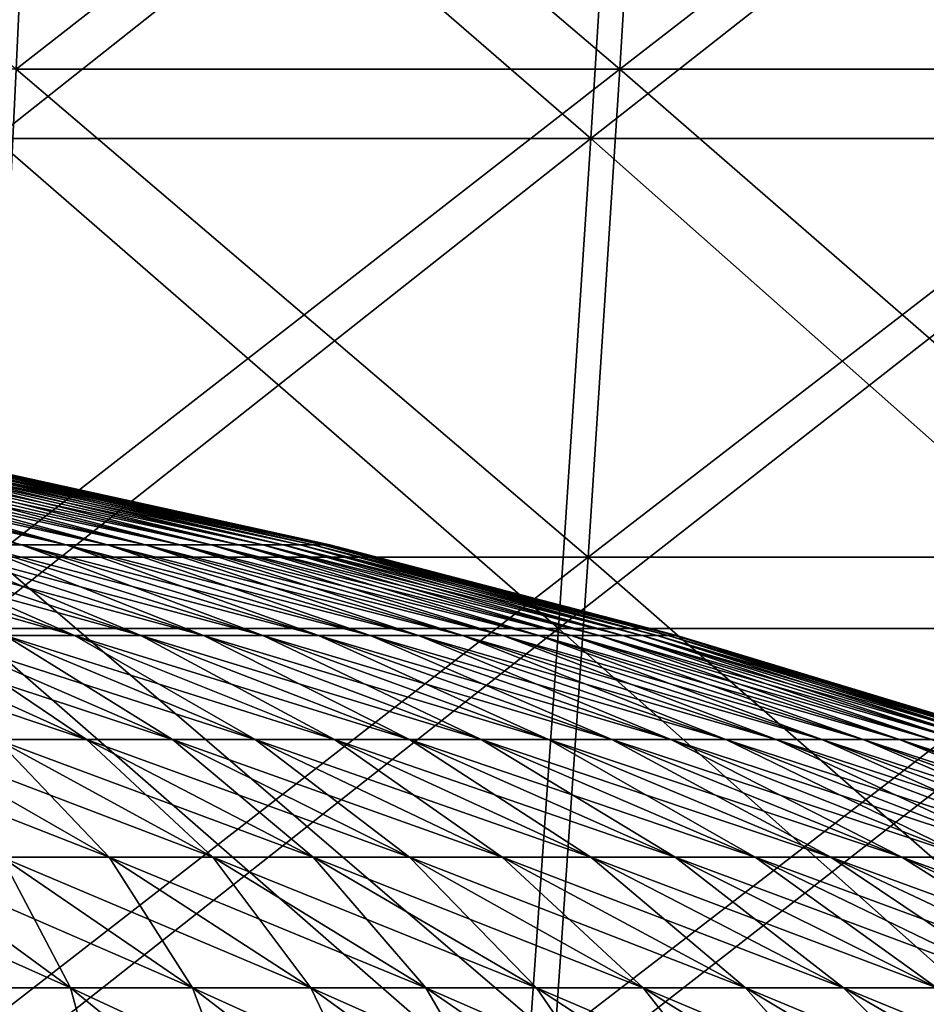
# Model space of a CAD drawing. Header units: millimetres. Extents: x -250 to 250, y 3898 to 4150.
# Tile 480 of 558: x 21 to 31, y 4025 to 4036. Entities that reach past the tile are written whole.
import ezdxf

# ---------------------------------------------------------------- set-up
doc = ezdxf.new("R2010")
doc.units = ezdxf.units.MM
doc.header["$LTSCALE"] = 5.599365
for name, color, linetype in [('10', 7, 'CONTINUOUS'), ('12', 7, 'CONTINUOUS'), ('2', 7, 'CONTINUOUS'), ('3', 7, 'CONTINUOUS'), ('4', 7, 'CONTINUOUS'), ('5', 7, 'CONTINUOUS')]:
    doc.layers.add(name, color=color, linetype=linetype)

msp = doc.modelspace()

# ---------------------------------------------------------------- linework, layer by layer
at = {"layer": '10', "color": 7, "linetype": 'Continuous', "true_color": 0xe0f2ff}
for points in [[(20.044, 4030.549, 13.317), (20.584, 4030.549, 12.466), (16.75, 4031.418, 11.129), (20.044, 4030.549, 13.317)], [(16.75, 4031.418, 11.129), (20.584, 4030.549, 12.466), (17.202, 4031.418, 10.418), (16.75, 4031.418, 11.129)], [(20.584, 4030.549, 12.466), (21.088, 4030.549, 11.593), (17.202, 4031.418, 10.418), (20.584, 4030.549, 12.466)], [(17.202, 4031.418, 10.418), (21.088, 4030.549, 11.593), (17.623, 4031.418, 9.688), (17.202, 4031.418, 10.418)], [(21.088, 4030.549, 11.593), (21.555, 4030.549, 10.7), (17.623, 4031.418, 9.688), (21.088, 4030.549, 11.593)], [(17.623, 4031.418, 9.688), (21.555, 4030.549, 10.7), (18.013, 4031.418, 8.942), (17.623, 4031.418, 9.688)], [(21.555, 4030.549, 10.7), (21.984, 4030.549, 9.788), (18.013, 4031.418, 8.942), (21.555, 4030.549, 10.7)], [(18.013, 4031.418, 8.942), (21.984, 4030.549, 9.788), (18.372, 4031.418, 8.18), (18.013, 4031.418, 8.942)], [(21.984, 4030.549, 9.788), (22.375, 4030.549, 8.859), (18.372, 4031.418, 8.18), (21.984, 4030.549, 9.788)], [(18.372, 4031.418, 8.18), (22.375, 4030.549, 8.859), (18.698, 4031.418, 7.403), (18.372, 4031.418, 8.18)], [(22.375, 4030.549, 8.859), (22.726, 4030.549, 7.914), (18.698, 4031.418, 7.403), (22.375, 4030.549, 8.859)], [(18.698, 4031.418, 7.403), (22.726, 4030.549, 7.914), (18.992, 4031.418, 6.614), (18.698, 4031.418, 7.403)], [(22.726, 4030.549, 7.914), (23.037, 4030.549, 6.955), (18.992, 4031.418, 6.614), (22.726, 4030.549, 7.914)], [(18.992, 4031.418, 6.614), (23.037, 4030.549, 6.955), (19.252, 4031.418, 5.812), (18.992, 4031.418, 6.614)], [(23.037, 4030.549, 6.955), (23.309, 4030.549, 5.985), (19.252, 4031.418, 5.812), (23.037, 4030.549, 6.955)], [(19.252, 4031.418, 5.812), (23.309, 4030.549, 5.985), (19.478, 4031.418, 5.001), (19.252, 4031.418, 5.812)], [(23.309, 4030.549, 5.985), (23.539, 4030.549, 5.003), (19.478, 4031.418, 5.001), (23.309, 4030.549, 5.985)], [(19.478, 4031.418, 5.001), (23.539, 4030.549, 5.003), (19.671, 4031.418, 4.181), (19.478, 4031.418, 5.001)], [(23.539, 4030.549, 5.003), (23.728, 4030.549, 4.013), (19.671, 4031.418, 4.181), (23.539, 4030.549, 5.003)], [(19.671, 4031.418, 4.181), (23.728, 4030.549, 4.013), (19.829, 4031.418, 3.354), (19.671, 4031.418, 4.181)], [(23.728, 4030.549, 4.013), (23.875, 4030.549, 3.016), (19.829, 4031.418, 3.354), (23.728, 4030.549, 4.013)], [(19.829, 4031.418, 3.354), (23.875, 4030.549, 3.016), (19.952, 4031.418, 2.52), (19.829, 4031.418, 3.354)], [(23.875, 4030.549, 3.016), (23.98, 4030.549, 2.014), (19.952, 4031.418, 2.52), (23.875, 4030.549, 3.016)], [(19.952, 4031.418, 2.52), (23.98, 4030.549, 2.014), (20.04, 4031.418, 1.683), (19.952, 4031.418, 2.52)], [(23.98, 4030.549, 2.014), (24.043, 4030.549, 1.008), (20.04, 4031.418, 1.683), (23.98, 4030.549, 2.014)], [(20.04, 4031.418, 1.683), (24.043, 4030.549, 1.008), (20.093, 4031.418, 0.842), (20.04, 4031.418, 1.683)], [(24.043, 4030.549, 1.008), (24.065, 4030.549), (20.093, 4031.418, 0.842), (24.043, 4030.549, 1.008)], [(24.065, 4030.549), (20.11, 4031.418), (20.093, 4031.418, 0.842), (24.065, 4030.549)], [(20.398, 4029.526, 19.155), (21.182, 4029.526, 18.284), (17.542, 4030.549, 16.473), (20.398, 4029.526, 19.155)], [(17.542, 4030.549, 16.473), (21.182, 4029.526, 18.284), (18.217, 4030.549, 15.724), (17.542, 4030.549, 16.473)], [(21.182, 4029.526, 18.284), (21.929, 4029.526, 17.381), (18.217, 4030.549, 15.724), (21.182, 4029.526, 18.284)], [(18.217, 4030.549, 15.724), (21.929, 4029.526, 17.381), (18.859, 4030.549, 14.948), (18.217, 4030.549, 15.724)], [(21.929, 4029.526, 17.381), (22.638, 4029.526, 16.447), (18.859, 4030.549, 14.948), (21.929, 4029.526, 17.381)], [(18.859, 4030.549, 14.948), (22.638, 4029.526, 16.447), (19.469, 4030.549, 14.145), (18.859, 4030.549, 14.948)], [(22.638, 4029.526, 16.447), (23.307, 4029.526, 15.485), (19.469, 4030.549, 14.145), (22.638, 4029.526, 16.447)], [(19.469, 4030.549, 14.145), (23.307, 4029.526, 15.485), (20.044, 4030.549, 13.317), (19.469, 4030.549, 14.145)], [(23.307, 4029.526, 15.485), (23.935, 4029.526, 14.495), (20.044, 4030.549, 13.317), (23.307, 4029.526, 15.485)], [(20.044, 4030.549, 13.317), (23.935, 4029.526, 14.495), (20.584, 4030.549, 12.466), (20.044, 4030.549, 13.317)], [(23.935, 4029.526, 14.495), (24.521, 4029.526, 13.48), (20.584, 4030.549, 12.466), (23.935, 4029.526, 14.495)], [(20.584, 4030.549, 12.466), (24.521, 4029.526, 13.48), (21.088, 4030.549, 11.593), (20.584, 4030.549, 12.466)], [(24.521, 4029.526, 13.48), (25.064, 4029.526, 12.442), (21.088, 4030.549, 11.593), (24.521, 4029.526, 13.48)], [(21.088, 4030.549, 11.593), (25.064, 4029.526, 12.442), (21.555, 4030.549, 10.7), (21.088, 4030.549, 11.593)], [(25.064, 4029.526, 12.442), (25.563, 4029.526, 11.381), (21.555, 4030.549, 10.7), (25.064, 4029.526, 12.442)], [(21.555, 4030.549, 10.7), (25.563, 4029.526, 11.381), (21.984, 4030.549, 9.788), (21.555, 4030.549, 10.7)], [(25.563, 4029.526, 11.381), (26.017, 4029.526, 10.301), (21.984, 4030.549, 9.788), (25.563, 4029.526, 11.381)], [(21.984, 4030.549, 9.788), (26.017, 4029.526, 10.301), (22.375, 4030.549, 8.859), (21.984, 4030.549, 9.788)], [(26.017, 4029.526, 10.301), (26.425, 4029.526, 9.202), (22.375, 4030.549, 8.859), (26.017, 4029.526, 10.301)], [(22.375, 4030.549, 8.859), (26.425, 4029.526, 9.202), (22.726, 4030.549, 7.914), (22.375, 4030.549, 8.859)], [(26.425, 4029.526, 9.202), (26.787, 4029.526, 8.088), (22.726, 4030.549, 7.914), (26.425, 4029.526, 9.202)], [(22.726, 4030.549, 7.914), (26.787, 4029.526, 8.088), (23.037, 4030.549, 6.955), (22.726, 4030.549, 7.914)], [(26.787, 4029.526, 8.088), (27.103, 4029.526, 6.959), (23.037, 4030.549, 6.955), (26.787, 4029.526, 8.088)], [(23.037, 4030.549, 6.955), (27.103, 4029.526, 6.959), (23.309, 4030.549, 5.985), (23.037, 4030.549, 6.955)], [(27.103, 4029.526, 6.959), (27.37, 4029.526, 5.818), (23.309, 4030.549, 5.985), (27.103, 4029.526, 6.959)], [(23.309, 4030.549, 5.985), (27.37, 4029.526, 5.818), (23.539, 4030.549, 5.003), (23.309, 4030.549, 5.985)], [(27.37, 4029.526, 5.818), (27.59, 4029.526, 4.666), (23.539, 4030.549, 5.003), (27.37, 4029.526, 5.818)], [(23.539, 4030.549, 5.003), (27.59, 4029.526, 4.666), (23.728, 4030.549, 4.013), (23.539, 4030.549, 5.003)], [(27.59, 4029.526, 4.666), (27.761, 4029.526, 3.507), (23.728, 4030.549, 4.013), (27.59, 4029.526, 4.666)], [(23.728, 4030.549, 4.013), (27.761, 4029.526, 3.507), (23.875, 4030.549, 3.016), (23.728, 4030.549, 4.013)], [(27.761, 4029.526, 3.507), (27.884, 4029.526, 2.341), (23.875, 4030.549, 3.016), (27.761, 4029.526, 3.507)], [(23.875, 4030.549, 3.016), (27.884, 4029.526, 2.341), (23.98, 4030.549, 2.014), (23.875, 4030.549, 3.016)], [(27.884, 4029.526, 2.341), (27.957, 4029.526, 1.172), (23.98, 4030.549, 2.014), (27.884, 4029.526, 2.341)], [(23.98, 4030.549, 2.014), (27.957, 4029.526, 1.172), (24.043, 4030.549, 1.008), (23.98, 4030.549, 2.014)], [(27.957, 4029.526, 1.172), (27.982, 4029.526), (24.043, 4030.549, 1.008), (27.957, 4029.526, 1.172)], [(27.982, 4029.526), (24.065, 4030.549), (24.043, 4030.549, 1.008), (27.982, 4029.526)], [(20.306, 4028.35, 24.545), (21.316, 4028.35, 23.673), (17.836, 4029.526, 21.56), (20.306, 4028.35, 24.545)], [(17.836, 4029.526, 21.56), (21.316, 4028.35, 23.673), (18.723, 4029.526, 20.794), (17.836, 4029.526, 21.56)], [(21.316, 4028.35, 23.673), (22.288, 4028.35, 22.76), (18.723, 4029.526, 20.794), (21.316, 4028.35, 23.673)], [(18.723, 4029.526, 20.794), (22.288, 4028.35, 22.76), (19.578, 4029.526, 19.992), (18.723, 4029.526, 20.794)], [(22.288, 4028.35, 22.76), (23.222, 4028.35, 21.807), (19.578, 4029.526, 19.992), (22.288, 4028.35, 22.76)], [(19.578, 4029.526, 19.992), (23.222, 4028.35, 21.807), (20.398, 4029.526, 19.155), (19.578, 4029.526, 19.992)], [(23.222, 4028.35, 21.807), (24.115, 4028.35, 20.815), (20.398, 4029.526, 19.155), (23.222, 4028.35, 21.807)], [(20.398, 4029.526, 19.155), (24.115, 4028.35, 20.815), (21.182, 4029.526, 18.284), (20.398, 4029.526, 19.155)], [(24.115, 4028.35, 20.815), (24.965, 4028.35, 19.787), (21.182, 4029.526, 18.284), (24.115, 4028.35, 20.815)], [(21.182, 4029.526, 18.284), (24.965, 4028.35, 19.787), (21.929, 4029.526, 17.381), (21.182, 4029.526, 18.284)], [(24.965, 4028.35, 19.787), (25.772, 4028.35, 18.724), (21.929, 4029.526, 17.381), (24.965, 4028.35, 19.787)], [(21.929, 4029.526, 17.381), (25.772, 4028.35, 18.724), (22.638, 4029.526, 16.447), (21.929, 4029.526, 17.381)], [(25.772, 4028.35, 18.724), (26.533, 4028.35, 17.629), (22.638, 4029.526, 16.447), (25.772, 4028.35, 18.724)], [(22.638, 4029.526, 16.447), (26.533, 4028.35, 17.629), (23.307, 4029.526, 15.485), (22.638, 4029.526, 16.447)], [(26.533, 4028.35, 17.629), (27.248, 4028.35, 16.502), (23.307, 4029.526, 15.485), (26.533, 4028.35, 17.629)], [(23.307, 4029.526, 15.485), (27.248, 4028.35, 16.502), (23.935, 4029.526, 14.495), (23.307, 4029.526, 15.485)], [(27.248, 4028.35, 16.502), (27.915, 4028.35, 15.347), (23.935, 4029.526, 14.495), (27.248, 4028.35, 16.502)], [(23.935, 4029.526, 14.495), (27.915, 4028.35, 15.347), (24.521, 4029.526, 13.48), (23.935, 4029.526, 14.495)], [(27.915, 4028.35, 15.347), (28.534, 4028.35, 14.164), (24.521, 4029.526, 13.48), (27.915, 4028.35, 15.347)], [(24.521, 4029.526, 13.48), (28.534, 4028.35, 14.164), (25.064, 4029.526, 12.442), (24.521, 4029.526, 13.48)], [(28.534, 4028.35, 14.164), (29.102, 4028.35, 12.957), (25.064, 4029.526, 12.442), (28.534, 4028.35, 14.164)], [(25.064, 4029.526, 12.442), (29.102, 4028.35, 12.957), (25.563, 4029.526, 11.381), (25.064, 4029.526, 12.442)], [(29.102, 4028.35, 12.957), (29.619, 4028.35, 11.727), (25.563, 4029.526, 11.381), (29.102, 4028.35, 12.957)], [(25.563, 4029.526, 11.381), (29.619, 4028.35, 11.727), (26.017, 4029.526, 10.301), (25.563, 4029.526, 11.381)], [(29.619, 4028.35, 11.727), (30.084, 4028.35, 10.476), (26.017, 4029.526, 10.301), (29.619, 4028.35, 11.727)], [(26.017, 4029.526, 10.301), (30.084, 4028.35, 10.476), (26.425, 4029.526, 9.202), (26.017, 4029.526, 10.301)], [(30.084, 4028.35, 10.476), (30.496, 4028.35, 9.207), (26.425, 4029.526, 9.202), (30.084, 4028.35, 10.476)], [(26.425, 4029.526, 9.202), (30.496, 4028.35, 9.207), (26.787, 4029.526, 8.088), (26.425, 4029.526, 9.202)], [(30.496, 4028.35, 9.207), (30.855, 4028.35, 7.922), (26.787, 4029.526, 8.088), (30.496, 4028.35, 9.207)], [(26.787, 4029.526, 8.088), (30.855, 4028.35, 7.922), (27.103, 4029.526, 6.959), (26.787, 4029.526, 8.088)], [(30.855, 4028.35, 7.922), (31.16, 4028.35, 6.623), (27.103, 4029.526, 6.959), (30.855, 4028.35, 7.922)], [(27.103, 4029.526, 6.959), (31.16, 4028.35, 6.623), (27.37, 4029.526, 5.818), (27.103, 4029.526, 6.959)], [(31.16, 4028.35, 6.623), (31.41, 4028.35, 5.313), (27.37, 4029.526, 5.818), (31.16, 4028.35, 6.623)], [(27.37, 4029.526, 5.818), (31.41, 4028.35, 5.313), (27.59, 4029.526, 4.666), (27.37, 4029.526, 5.818)], [(31.41, 4028.35, 5.313), (31.604, 4028.35, 3.993), (27.59, 4029.526, 4.666), (31.41, 4028.35, 5.313)], [(27.59, 4029.526, 4.666), (31.604, 4028.35, 3.993), (27.761, 4029.526, 3.507), (27.59, 4029.526, 4.666)], [(31.604, 4028.35, 3.993), (31.744, 4028.35, 2.666), (27.761, 4029.526, 3.507), (31.604, 4028.35, 3.993)], [(27.761, 4029.526, 3.507), (31.744, 4028.35, 2.666), (27.884, 4029.526, 2.341), (27.761, 4029.526, 3.507)], [(31.744, 4028.35, 2.666), (31.828, 4028.35, 1.334), (27.884, 4029.526, 2.341), (31.744, 4028.35, 2.666)], [(27.884, 4029.526, 2.341), (31.828, 4028.35, 1.334), (27.957, 4029.526, 1.172), (27.884, 4029.526, 2.341)], [(31.828, 4028.35, 1.334), (31.856, 4028.35), (27.957, 4029.526, 1.172), (31.828, 4028.35, 1.334)], [(31.856, 4028.35), (27.982, 4029.526), (27.957, 4029.526, 1.172), (31.856, 4028.35)], [(20.363, 4027.023, 29.299), (21.572, 4027.023, 28.421), (18.18, 4028.35, 26.158), (20.363, 4027.023, 29.299)], [(18.18, 4028.35, 26.158), (21.572, 4027.023, 28.421), (19.26, 4028.35, 25.374), (18.18, 4028.35, 26.158)], [(21.572, 4027.023, 28.421), (22.744, 4027.023, 27.492), (19.26, 4028.35, 25.374), (21.572, 4027.023, 28.421)], [(19.26, 4028.35, 25.374), (22.744, 4027.023, 27.492), (20.306, 4028.35, 24.545), (19.26, 4028.35, 25.374)], [(22.744, 4027.023, 27.492), (23.875, 4027.023, 26.516), (20.306, 4028.35, 24.545), (22.744, 4027.023, 27.492)], [(20.306, 4028.35, 24.545), (23.875, 4027.023, 26.516), (21.316, 4028.35, 23.673), (20.306, 4028.35, 24.545)], [(23.875, 4027.023, 26.516), (24.964, 4027.023, 25.493), (21.316, 4028.35, 23.673), (23.875, 4027.023, 26.516)], [(21.316, 4028.35, 23.673), (24.964, 4027.023, 25.493), (22.288, 4028.35, 22.76), (21.316, 4028.35, 23.673)], [(24.964, 4027.023, 25.493), (26.01, 4027.023, 24.425), (22.288, 4028.35, 22.76), (24.964, 4027.023, 25.493)], [(22.288, 4028.35, 22.76), (26.01, 4027.023, 24.425), (23.222, 4028.35, 21.807), (22.288, 4028.35, 22.76)], [(26.01, 4027.023, 24.425), (27.01, 4027.023, 23.314), (23.222, 4028.35, 21.807), (26.01, 4027.023, 24.425)], [(23.222, 4028.35, 21.807), (27.01, 4027.023, 23.314), (24.115, 4028.35, 20.815), (23.222, 4028.35, 21.807)], [(27.01, 4027.023, 23.314), (27.963, 4027.023, 22.163), (24.115, 4028.35, 20.815), (27.01, 4027.023, 23.314)], [(24.115, 4028.35, 20.815), (27.963, 4027.023, 22.163), (24.965, 4028.35, 19.787), (24.115, 4028.35, 20.815)], [(27.963, 4027.023, 22.163), (28.866, 4027.023, 20.972), (24.965, 4028.35, 19.787), (27.963, 4027.023, 22.163)], [(24.965, 4028.35, 19.787), (28.866, 4027.023, 20.972), (25.772, 4028.35, 18.724), (24.965, 4028.35, 19.787)], [(28.866, 4027.023, 20.972), (29.719, 4027.023, 19.745), (25.772, 4028.35, 18.724), (28.866, 4027.023, 20.972)], [(25.772, 4028.35, 18.724), (29.719, 4027.023, 19.745), (26.533, 4028.35, 17.629), (25.772, 4028.35, 18.724)], [(29.719, 4027.023, 19.745), (30.52, 4027.023, 18.483), (26.533, 4028.35, 17.629), (29.719, 4027.023, 19.745)], [(26.533, 4028.35, 17.629), (30.52, 4027.023, 18.483), (27.248, 4028.35, 16.502), (26.533, 4028.35, 17.629)], [(30.52, 4027.023, 18.483), (31.267, 4027.023, 17.189), (27.248, 4028.35, 16.502), (30.52, 4027.023, 18.483)], [(27.248, 4028.35, 16.502), (31.267, 4027.023, 17.189), (27.915, 4028.35, 15.347), (27.248, 4028.35, 16.502)], [(31.267, 4027.023, 17.189), (31.959, 4027.023, 15.865), (27.915, 4028.35, 15.347), (31.267, 4027.023, 17.189)], [(27.915, 4028.35, 15.347), (31.959, 4027.023, 15.865), (28.534, 4028.35, 14.164), (27.915, 4028.35, 15.347)], [(31.959, 4027.023, 15.865), (32.596, 4027.023, 14.513), (28.534, 4028.35, 14.164), (31.959, 4027.023, 15.865)], [(28.534, 4028.35, 14.164), (32.596, 4027.023, 14.513), (29.102, 4028.35, 12.957), (28.534, 4028.35, 14.164)], [(32.596, 4027.023, 14.513), (33.175, 4027.023, 13.135), (29.102, 4028.35, 12.957), (32.596, 4027.023, 14.513)], [(29.102, 4028.35, 12.957), (33.175, 4027.023, 13.135), (29.619, 4028.35, 11.727), (29.102, 4028.35, 12.957)], [(33.175, 4027.023, 13.135), (33.696, 4027.023, 11.734), (29.619, 4028.35, 11.727), (33.175, 4027.023, 13.135)], [(29.619, 4028.35, 11.727), (33.696, 4027.023, 11.734), (30.084, 4028.35, 10.476), (29.619, 4028.35, 11.727)], [(33.696, 4027.023, 11.734), (34.158, 4027.023, 10.313), (30.084, 4028.35, 10.476), (33.696, 4027.023, 11.734)], [(30.084, 4028.35, 10.476), (34.158, 4027.023, 10.313), (30.496, 4028.35, 9.207), (30.084, 4028.35, 10.476)], [(34.158, 4027.023, 10.313), (34.559, 4027.023, 8.873), (30.496, 4028.35, 9.207), (34.158, 4027.023, 10.313)], [(30.496, 4028.35, 9.207), (34.559, 4027.023, 8.873), (30.855, 4028.35, 7.922), (30.496, 4028.35, 9.207)], [(19.725, 4025.546, 34.165), (21.138, 4025.546, 33.309), (17.84, 4027.023, 30.9), (19.725, 4025.546, 34.165)], [(17.84, 4027.023, 30.9), (21.138, 4025.546, 33.309), (19.119, 4027.023, 30.126), (17.84, 4027.023, 30.9)], [(21.138, 4025.546, 33.309), (22.515, 4025.546, 32.394), (19.119, 4027.023, 30.126), (21.138, 4025.546, 33.309)], [(19.119, 4027.023, 30.126), (22.515, 4025.546, 32.394), (20.363, 4027.023, 29.299), (19.119, 4027.023, 30.126)], [(22.515, 4025.546, 32.394), (23.851, 4025.546, 31.423), (20.363, 4027.023, 29.299), (22.515, 4025.546, 32.394)], [(20.363, 4027.023, 29.299), (23.851, 4025.546, 31.423), (21.572, 4027.023, 28.421), (20.363, 4027.023, 29.299)], [(23.851, 4025.546, 31.423), (25.146, 4025.546, 30.397), (21.572, 4027.023, 28.421), (23.851, 4025.546, 31.423)], [(21.572, 4027.023, 28.421), (25.146, 4025.546, 30.397), (22.744, 4027.023, 27.492), (21.572, 4027.023, 28.421)], [(25.146, 4025.546, 30.397), (26.397, 4025.546, 29.317), (22.744, 4027.023, 27.492), (25.146, 4025.546, 30.397)], [(22.744, 4027.023, 27.492), (26.397, 4025.546, 29.317), (23.875, 4027.023, 26.516), (22.744, 4027.023, 27.492)], [(26.397, 4025.546, 29.317), (27.602, 4025.546, 28.186), (23.875, 4027.023, 26.516), (26.397, 4025.546, 29.317)], [(23.875, 4027.023, 26.516), (27.602, 4025.546, 28.186), (24.964, 4027.023, 25.493), (23.875, 4027.023, 26.516)], [(27.602, 4025.546, 28.186), (28.758, 4025.546, 27.005), (24.964, 4027.023, 25.493), (27.602, 4025.546, 28.186)], [(24.964, 4027.023, 25.493), (28.758, 4025.546, 27.005), (26.01, 4027.023, 24.425), (24.964, 4027.023, 25.493)], [(28.758, 4025.546, 27.005), (29.863, 4025.546, 25.777), (26.01, 4027.023, 24.425), (28.758, 4025.546, 27.005)], [(26.01, 4027.023, 24.425), (29.863, 4025.546, 25.777), (27.01, 4027.023, 23.314), (26.01, 4027.023, 24.425)], [(29.863, 4025.546, 25.777), (30.917, 4025.546, 24.504), (27.01, 4027.023, 23.314), (29.863, 4025.546, 25.777)], [(27.01, 4027.023, 23.314), (30.917, 4025.546, 24.504), (27.963, 4027.023, 22.163), (27.01, 4027.023, 23.314)], [(30.917, 4025.546, 24.504), (31.916, 4025.546, 23.188), (27.963, 4027.023, 22.163), (30.917, 4025.546, 24.504)], [(27.963, 4027.023, 22.163), (31.916, 4025.546, 23.188), (28.866, 4027.023, 20.972), (27.963, 4027.023, 22.163)], [(31.916, 4025.546, 23.188), (32.859, 4025.546, 21.831), (28.866, 4027.023, 20.972), (31.916, 4025.546, 23.188)], [(28.866, 4027.023, 20.972), (32.859, 4025.546, 21.831), (29.719, 4027.023, 19.745), (28.866, 4027.023, 20.972)], [(32.859, 4025.546, 21.831), (33.744, 4025.546, 20.436), (29.719, 4027.023, 19.745), (32.859, 4025.546, 21.831)], [(29.719, 4027.023, 19.745), (33.744, 4025.546, 20.436), (30.52, 4027.023, 18.483), (29.719, 4027.023, 19.745)], [(33.744, 4025.546, 20.436), (34.57, 4025.546, 19.005), (30.52, 4027.023, 18.483), (33.744, 4025.546, 20.436)], [(30.52, 4027.023, 18.483), (34.57, 4025.546, 19.005), (31.267, 4027.023, 17.189), (30.52, 4027.023, 18.483)], [(19.995, 4023.922, 38.247), (21.579, 4023.922, 37.377), (18.277, 4025.546, 34.961), (19.995, 4023.922, 38.247)], [(18.277, 4025.546, 34.961), (21.579, 4023.922, 37.377), (19.725, 4025.546, 34.165), (18.277, 4025.546, 34.961)], [(21.579, 4023.922, 37.377), (23.126, 4023.922, 36.44), (19.725, 4025.546, 34.165), (21.579, 4023.922, 37.377)], [(19.725, 4025.546, 34.165), (23.126, 4023.922, 36.44), (21.138, 4025.546, 33.309), (19.725, 4025.546, 34.165)], [(23.126, 4023.922, 36.44), (24.631, 4023.922, 35.44), (21.138, 4025.546, 33.309), (23.126, 4023.922, 36.44)], [(21.138, 4025.546, 33.309), (24.631, 4023.922, 35.44), (22.515, 4025.546, 32.394), (21.138, 4025.546, 33.309)], [(24.631, 4023.922, 35.44), (26.094, 4023.922, 34.377), (22.515, 4025.546, 32.394), (24.631, 4023.922, 35.44)], [(22.515, 4025.546, 32.394), (26.094, 4023.922, 34.377), (23.851, 4025.546, 31.423), (22.515, 4025.546, 32.394)], [(26.094, 4023.922, 34.377), (27.51, 4023.922, 33.254), (23.851, 4025.546, 31.423), (26.094, 4023.922, 34.377)], [(23.851, 4025.546, 31.423), (27.51, 4023.922, 33.254), (25.146, 4025.546, 30.397), (23.851, 4025.546, 31.423)], [(27.51, 4023.922, 33.254), (28.879, 4023.922, 32.073), (25.146, 4025.546, 30.397), (27.51, 4023.922, 33.254)], [(25.146, 4025.546, 30.397), (28.879, 4023.922, 32.073), (26.397, 4025.546, 29.317), (25.146, 4025.546, 30.397)], [(28.879, 4023.922, 32.073), (30.197, 4023.922, 30.836), (26.397, 4025.546, 29.317), (28.879, 4023.922, 32.073)], [(26.397, 4025.546, 29.317), (30.197, 4023.922, 30.836), (27.602, 4025.546, 28.186), (26.397, 4025.546, 29.317)], [(30.197, 4023.922, 30.836), (31.461, 4023.922, 29.544), (27.602, 4025.546, 28.186), (30.197, 4023.922, 30.836)], [(27.602, 4025.546, 28.186), (31.461, 4023.922, 29.544), (28.758, 4025.546, 27.005), (27.602, 4025.546, 28.186)], [(31.461, 4023.922, 29.544), (32.671, 4023.922, 28.201), (28.758, 4025.546, 27.005), (31.461, 4023.922, 29.544)], [(28.758, 4025.546, 27.005), (32.671, 4023.922, 28.201), (29.863, 4025.546, 25.777), (28.758, 4025.546, 27.005)], [(32.671, 4023.922, 28.201), (33.823, 4023.922, 26.808), (29.863, 4025.546, 25.777), (32.671, 4023.922, 28.201)], [(29.863, 4025.546, 25.777), (33.823, 4023.922, 26.808), (30.917, 4025.546, 24.504), (29.863, 4025.546, 25.777)]]:
    msp.add_3dface(points, dxfattribs=at)
at = {"layer": '12', "color": 7, "linetype": 'Continuous', "true_color": 0xe0f2ff}
for points in [[(20.584, 4030.549, -12.466), (20.044, 4030.549, -13.317), (17.202, 4031.418, -10.418), (20.584, 4030.549, -12.466)], [(17.623, 4031.418, -9.688), (20.584, 4030.549, -12.466), (17.202, 4031.418, -10.418), (17.623, 4031.418, -9.688)], [(21.088, 4030.549, -11.593), (20.584, 4030.549, -12.466), (17.623, 4031.418, -9.688), (21.088, 4030.549, -11.593)], [(18.013, 4031.418, -8.942), (21.088, 4030.549, -11.593), (17.623, 4031.418, -9.688), (18.013, 4031.418, -8.942)], [(21.555, 4030.549, -10.7), (21.088, 4030.549, -11.593), (18.013, 4031.418, -8.942), (21.555, 4030.549, -10.7)], [(18.372, 4031.418, -8.18), (21.555, 4030.549, -10.7), (18.013, 4031.418, -8.942), (18.372, 4031.418, -8.18)], [(21.984, 4030.549, -9.788), (21.555, 4030.549, -10.7), (18.372, 4031.418, -8.18), (21.984, 4030.549, -9.788)], [(18.698, 4031.418, -7.403), (21.984, 4030.549, -9.788), (18.372, 4031.418, -8.18), (18.698, 4031.418, -7.403)], [(22.375, 4030.549, -8.859), (21.984, 4030.549, -9.788), (18.698, 4031.418, -7.403), (22.375, 4030.549, -8.859)], [(18.992, 4031.418, -6.614), (22.375, 4030.549, -8.859), (18.698, 4031.418, -7.403), (18.992, 4031.418, -6.614)], [(22.726, 4030.549, -7.914), (22.375, 4030.549, -8.859), (18.992, 4031.418, -6.614), (22.726, 4030.549, -7.914)], [(19.252, 4031.418, -5.812), (22.726, 4030.549, -7.914), (18.992, 4031.418, -6.614), (19.252, 4031.418, -5.812)], [(23.037, 4030.549, -6.955), (22.726, 4030.549, -7.914), (19.252, 4031.418, -5.812), (23.037, 4030.549, -6.955)], [(19.478, 4031.418, -5.001), (23.037, 4030.549, -6.955), (19.252, 4031.418, -5.812), (19.478, 4031.418, -5.001)], [(23.309, 4030.549, -5.985), (23.037, 4030.549, -6.955), (19.478, 4031.418, -5.001), (23.309, 4030.549, -5.985)], [(19.671, 4031.418, -4.181), (23.309, 4030.549, -5.985), (19.478, 4031.418, -5.001), (19.671, 4031.418, -4.181)], [(23.539, 4030.549, -5.003), (23.309, 4030.549, -5.985), (19.671, 4031.418, -4.181), (23.539, 4030.549, -5.003)], [(19.829, 4031.418, -3.354), (23.539, 4030.549, -5.003), (19.671, 4031.418, -4.181), (19.829, 4031.418, -3.354)], [(23.728, 4030.549, -4.013), (23.539, 4030.549, -5.003), (19.829, 4031.418, -3.354), (23.728, 4030.549, -4.013)], [(19.952, 4031.418, -2.52), (23.728, 4030.549, -4.013), (19.829, 4031.418, -3.354), (19.952, 4031.418, -2.52)], [(23.875, 4030.549, -3.016), (23.728, 4030.549, -4.013), (19.952, 4031.418, -2.52), (23.875, 4030.549, -3.016)], [(20.04, 4031.418, -1.683), (23.875, 4030.549, -3.016), (19.952, 4031.418, -2.52), (20.04, 4031.418, -1.683)], [(23.98, 4030.549, -2.014), (23.875, 4030.549, -3.016), (20.04, 4031.418, -1.683), (23.98, 4030.549, -2.014)], [(20.093, 4031.418, -0.842), (23.98, 4030.549, -2.014), (20.04, 4031.418, -1.683), (20.093, 4031.418, -0.842)], [(20.11, 4031.418), (24.043, 4030.549, -1.008), (20.093, 4031.418, -0.842), (20.11, 4031.418)], [(24.043, 4030.549, -1.008), (23.98, 4030.549, -2.014), (20.093, 4031.418, -0.842), (24.043, 4030.549, -1.008)], [(20.11, 4031.418), (24.065, 4030.549), (24.043, 4030.549, -1.008), (20.11, 4031.418)], [(21.182, 4029.526, -18.284), (20.398, 4029.526, -19.155), (18.217, 4030.549, -15.724), (21.182, 4029.526, -18.284)], [(18.859, 4030.549, -14.948), (21.182, 4029.526, -18.284), (18.217, 4030.549, -15.724), (18.859, 4030.549, -14.948)], [(21.929, 4029.526, -17.381), (21.182, 4029.526, -18.284), (18.859, 4030.549, -14.948), (21.929, 4029.526, -17.381)], [(19.469, 4030.549, -14.145), (21.929, 4029.526, -17.381), (18.859, 4030.549, -14.948), (19.469, 4030.549, -14.145)], [(22.638, 4029.526, -16.447), (21.929, 4029.526, -17.381), (19.469, 4030.549, -14.145), (22.638, 4029.526, -16.447)], [(20.044, 4030.549, -13.317), (22.638, 4029.526, -16.447), (19.469, 4030.549, -14.145), (20.044, 4030.549, -13.317)], [(23.307, 4029.526, -15.485), (22.638, 4029.526, -16.447), (20.044, 4030.549, -13.317), (23.307, 4029.526, -15.485)], [(20.584, 4030.549, -12.466), (23.307, 4029.526, -15.485), (20.044, 4030.549, -13.317), (20.584, 4030.549, -12.466)], [(23.935, 4029.526, -14.495), (23.307, 4029.526, -15.485), (20.584, 4030.549, -12.466), (23.935, 4029.526, -14.495)], [(21.088, 4030.549, -11.593), (23.935, 4029.526, -14.495), (20.584, 4030.549, -12.466), (21.088, 4030.549, -11.593)], [(24.521, 4029.526, -13.48), (23.935, 4029.526, -14.495), (21.088, 4030.549, -11.593), (24.521, 4029.526, -13.48)], [(21.555, 4030.549, -10.7), (24.521, 4029.526, -13.48), (21.088, 4030.549, -11.593), (21.555, 4030.549, -10.7)], [(25.064, 4029.526, -12.442), (24.521, 4029.526, -13.48), (21.555, 4030.549, -10.7), (25.064, 4029.526, -12.442)], [(21.984, 4030.549, -9.788), (25.064, 4029.526, -12.442), (21.555, 4030.549, -10.7), (21.984, 4030.549, -9.788)], [(25.563, 4029.526, -11.381), (25.064, 4029.526, -12.442), (21.984, 4030.549, -9.788), (25.563, 4029.526, -11.381)], [(22.375, 4030.549, -8.859), (25.563, 4029.526, -11.381), (21.984, 4030.549, -9.788), (22.375, 4030.549, -8.859)], [(26.017, 4029.526, -10.301), (25.563, 4029.526, -11.381), (22.375, 4030.549, -8.859), (26.017, 4029.526, -10.301)], [(22.726, 4030.549, -7.914), (26.017, 4029.526, -10.301), (22.375, 4030.549, -8.859), (22.726, 4030.549, -7.914)], [(26.425, 4029.526, -9.202), (26.017, 4029.526, -10.301), (22.726, 4030.549, -7.914), (26.425, 4029.526, -9.202)], [(23.037, 4030.549, -6.955), (26.425, 4029.526, -9.202), (22.726, 4030.549, -7.914), (23.037, 4030.549, -6.955)], [(26.787, 4029.526, -8.088), (26.425, 4029.526, -9.202), (23.037, 4030.549, -6.955), (26.787, 4029.526, -8.088)], [(23.309, 4030.549, -5.985), (26.787, 4029.526, -8.088), (23.037, 4030.549, -6.955), (23.309, 4030.549, -5.985)], [(27.103, 4029.526, -6.959), (26.787, 4029.526, -8.088), (23.309, 4030.549, -5.985), (27.103, 4029.526, -6.959)], [(23.539, 4030.549, -5.003), (27.103, 4029.526, -6.959), (23.309, 4030.549, -5.985), (23.539, 4030.549, -5.003)], [(27.37, 4029.526, -5.818), (27.103, 4029.526, -6.959), (23.539, 4030.549, -5.003), (27.37, 4029.526, -5.818)], [(23.728, 4030.549, -4.013), (27.37, 4029.526, -5.818), (23.539, 4030.549, -5.003), (23.728, 4030.549, -4.013)], [(27.59, 4029.526, -4.666), (27.37, 4029.526, -5.818), (23.728, 4030.549, -4.013), (27.59, 4029.526, -4.666)], [(23.875, 4030.549, -3.016), (27.59, 4029.526, -4.666), (23.728, 4030.549, -4.013), (23.875, 4030.549, -3.016)], [(27.761, 4029.526, -3.507), (27.59, 4029.526, -4.666), (23.875, 4030.549, -3.016), (27.761, 4029.526, -3.507)], [(23.98, 4030.549, -2.014), (27.761, 4029.526, -3.507), (23.875, 4030.549, -3.016), (23.98, 4030.549, -2.014)], [(27.884, 4029.526, -2.341), (27.761, 4029.526, -3.507), (23.98, 4030.549, -2.014), (27.884, 4029.526, -2.341)], [(24.043, 4030.549, -1.008), (27.884, 4029.526, -2.341), (23.98, 4030.549, -2.014), (24.043, 4030.549, -1.008)], [(24.065, 4030.549), (27.957, 4029.526, -1.172), (24.043, 4030.549, -1.008), (24.065, 4030.549)], [(27.957, 4029.526, -1.172), (27.884, 4029.526, -2.341), (24.043, 4030.549, -1.008), (27.957, 4029.526, -1.172)], [(24.065, 4030.549), (27.982, 4029.526), (27.957, 4029.526, -1.172), (24.065, 4030.549)], [(21.316, 4028.35, -23.673), (20.306, 4028.35, -24.545), (18.723, 4029.526, -20.794), (21.316, 4028.35, -23.673)], [(19.578, 4029.526, -19.992), (21.316, 4028.35, -23.673), (18.723, 4029.526, -20.794), (19.578, 4029.526, -19.992)], [(22.288, 4028.35, -22.76), (21.316, 4028.35, -23.673), (19.578, 4029.526, -19.992), (22.288, 4028.35, -22.76)], [(20.398, 4029.526, -19.155), (22.288, 4028.35, -22.76), (19.578, 4029.526, -19.992), (20.398, 4029.526, -19.155)], [(23.222, 4028.35, -21.807), (22.288, 4028.35, -22.76), (20.398, 4029.526, -19.155), (23.222, 4028.35, -21.807)], [(21.182, 4029.526, -18.284), (23.222, 4028.35, -21.807), (20.398, 4029.526, -19.155), (21.182, 4029.526, -18.284)], [(24.115, 4028.35, -20.815), (23.222, 4028.35, -21.807), (21.182, 4029.526, -18.284), (24.115, 4028.35, -20.815)], [(21.929, 4029.526, -17.381), (24.115, 4028.35, -20.815), (21.182, 4029.526, -18.284), (21.929, 4029.526, -17.381)], [(24.965, 4028.35, -19.787), (24.115, 4028.35, -20.815), (21.929, 4029.526, -17.381), (24.965, 4028.35, -19.787)], [(22.638, 4029.526, -16.447), (24.965, 4028.35, -19.787), (21.929, 4029.526, -17.381), (22.638, 4029.526, -16.447)], [(25.772, 4028.35, -18.724), (24.965, 4028.35, -19.787), (22.638, 4029.526, -16.447), (25.772, 4028.35, -18.724)], [(23.307, 4029.526, -15.485), (25.772, 4028.35, -18.724), (22.638, 4029.526, -16.447), (23.307, 4029.526, -15.485)], [(26.533, 4028.35, -17.629), (25.772, 4028.35, -18.724), (23.307, 4029.526, -15.485), (26.533, 4028.35, -17.629)], [(23.935, 4029.526, -14.495), (26.533, 4028.35, -17.629), (23.307, 4029.526, -15.485), (23.935, 4029.526, -14.495)], [(27.248, 4028.35, -16.502), (26.533, 4028.35, -17.629), (23.935, 4029.526, -14.495), (27.248, 4028.35, -16.502)], [(24.521, 4029.526, -13.48), (27.248, 4028.35, -16.502), (23.935, 4029.526, -14.495), (24.521, 4029.526, -13.48)], [(27.915, 4028.35, -15.347), (27.248, 4028.35, -16.502), (24.521, 4029.526, -13.48), (27.915, 4028.35, -15.347)], [(25.064, 4029.526, -12.442), (27.915, 4028.35, -15.347), (24.521, 4029.526, -13.48), (25.064, 4029.526, -12.442)], [(28.534, 4028.35, -14.164), (27.915, 4028.35, -15.347), (25.064, 4029.526, -12.442), (28.534, 4028.35, -14.164)], [(25.563, 4029.526, -11.381), (28.534, 4028.35, -14.164), (25.064, 4029.526, -12.442), (25.563, 4029.526, -11.381)], [(29.102, 4028.35, -12.957), (28.534, 4028.35, -14.164), (25.563, 4029.526, -11.381), (29.102, 4028.35, -12.957)], [(26.017, 4029.526, -10.301), (29.102, 4028.35, -12.957), (25.563, 4029.526, -11.381), (26.017, 4029.526, -10.301)], [(29.619, 4028.35, -11.727), (29.102, 4028.35, -12.957), (26.017, 4029.526, -10.301), (29.619, 4028.35, -11.727)], [(26.425, 4029.526, -9.202), (29.619, 4028.35, -11.727), (26.017, 4029.526, -10.301), (26.425, 4029.526, -9.202)], [(30.084, 4028.35, -10.476), (29.619, 4028.35, -11.727), (26.425, 4029.526, -9.202), (30.084, 4028.35, -10.476)], [(26.787, 4029.526, -8.088), (30.084, 4028.35, -10.476), (26.425, 4029.526, -9.202), (26.787, 4029.526, -8.088)], [(30.496, 4028.35, -9.207), (30.084, 4028.35, -10.476), (26.787, 4029.526, -8.088), (30.496, 4028.35, -9.207)], [(27.103, 4029.526, -6.959), (30.496, 4028.35, -9.207), (26.787, 4029.526, -8.088), (27.103, 4029.526, -6.959)], [(30.855, 4028.35, -7.922), (30.496, 4028.35, -9.207), (27.103, 4029.526, -6.959), (30.855, 4028.35, -7.922)], [(27.37, 4029.526, -5.818), (30.855, 4028.35, -7.922), (27.103, 4029.526, -6.959), (27.37, 4029.526, -5.818)], [(31.16, 4028.35, -6.623), (30.855, 4028.35, -7.922), (27.37, 4029.526, -5.818), (31.16, 4028.35, -6.623)], [(27.59, 4029.526, -4.666), (31.16, 4028.35, -6.623), (27.37, 4029.526, -5.818), (27.59, 4029.526, -4.666)], [(31.41, 4028.35, -5.313), (31.16, 4028.35, -6.623), (27.59, 4029.526, -4.666), (31.41, 4028.35, -5.313)], [(27.761, 4029.526, -3.507), (31.41, 4028.35, -5.313), (27.59, 4029.526, -4.666), (27.761, 4029.526, -3.507)], [(31.604, 4028.35, -3.993), (31.41, 4028.35, -5.313), (27.761, 4029.526, -3.507), (31.604, 4028.35, -3.993)], [(27.884, 4029.526, -2.341), (31.604, 4028.35, -3.993), (27.761, 4029.526, -3.507), (27.884, 4029.526, -2.341)], [(31.744, 4028.35, -2.666), (31.604, 4028.35, -3.993), (27.884, 4029.526, -2.341), (31.744, 4028.35, -2.666)], [(27.957, 4029.526, -1.172), (31.744, 4028.35, -2.666), (27.884, 4029.526, -2.341), (27.957, 4029.526, -1.172)], [(27.982, 4029.526), (31.828, 4028.35, -1.334), (27.957, 4029.526, -1.172), (27.982, 4029.526)], [(31.828, 4028.35, -1.334), (31.744, 4028.35, -2.666), (27.957, 4029.526, -1.172), (31.828, 4028.35, -1.334)], [(27.982, 4029.526), (31.856, 4028.35), (31.828, 4028.35, -1.334), (27.982, 4029.526)], [(21.572, 4027.023, -28.421), (20.363, 4027.023, -29.299), (19.26, 4028.35, -25.374), (21.572, 4027.023, -28.421)], [(20.306, 4028.35, -24.545), (21.572, 4027.023, -28.421), (19.26, 4028.35, -25.374), (20.306, 4028.35, -24.545)], [(22.744, 4027.023, -27.492), (21.572, 4027.023, -28.421), (20.306, 4028.35, -24.545), (22.744, 4027.023, -27.492)], [(21.316, 4028.35, -23.673), (22.744, 4027.023, -27.492), (20.306, 4028.35, -24.545), (21.316, 4028.35, -23.673)], [(23.875, 4027.023, -26.516), (22.744, 4027.023, -27.492), (21.316, 4028.35, -23.673), (23.875, 4027.023, -26.516)], [(22.288, 4028.35, -22.76), (23.875, 4027.023, -26.516), (21.316, 4028.35, -23.673), (22.288, 4028.35, -22.76)], [(24.964, 4027.023, -25.493), (23.875, 4027.023, -26.516), (22.288, 4028.35, -22.76), (24.964, 4027.023, -25.493)], [(23.222, 4028.35, -21.807), (24.964, 4027.023, -25.493), (22.288, 4028.35, -22.76), (23.222, 4028.35, -21.807)], [(26.01, 4027.023, -24.425), (24.964, 4027.023, -25.493), (23.222, 4028.35, -21.807), (26.01, 4027.023, -24.425)], [(24.115, 4028.35, -20.815), (26.01, 4027.023, -24.425), (23.222, 4028.35, -21.807), (24.115, 4028.35, -20.815)], [(27.01, 4027.023, -23.314), (26.01, 4027.023, -24.425), (24.115, 4028.35, -20.815), (27.01, 4027.023, -23.314)], [(24.965, 4028.35, -19.787), (27.01, 4027.023, -23.314), (24.115, 4028.35, -20.815), (24.965, 4028.35, -19.787)], [(27.963, 4027.023, -22.163), (27.01, 4027.023, -23.314), (24.965, 4028.35, -19.787), (27.963, 4027.023, -22.163)], [(25.772, 4028.35, -18.724), (27.963, 4027.023, -22.163), (24.965, 4028.35, -19.787), (25.772, 4028.35, -18.724)], [(28.866, 4027.023, -20.972), (27.963, 4027.023, -22.163), (25.772, 4028.35, -18.724), (28.866, 4027.023, -20.972)], [(26.533, 4028.35, -17.629), (28.866, 4027.023, -20.972), (25.772, 4028.35, -18.724), (26.533, 4028.35, -17.629)], [(29.719, 4027.023, -19.745), (28.866, 4027.023, -20.972), (26.533, 4028.35, -17.629), (29.719, 4027.023, -19.745)], [(27.248, 4028.35, -16.502), (29.719, 4027.023, -19.745), (26.533, 4028.35, -17.629), (27.248, 4028.35, -16.502)], [(30.52, 4027.023, -18.483), (29.719, 4027.023, -19.745), (27.248, 4028.35, -16.502), (30.52, 4027.023, -18.483)], [(27.915, 4028.35, -15.347), (30.52, 4027.023, -18.483), (27.248, 4028.35, -16.502), (27.915, 4028.35, -15.347)], [(31.267, 4027.023, -17.189), (30.52, 4027.023, -18.483), (27.915, 4028.35, -15.347), (31.267, 4027.023, -17.189)], [(28.534, 4028.35, -14.164), (31.267, 4027.023, -17.189), (27.915, 4028.35, -15.347), (28.534, 4028.35, -14.164)], [(31.959, 4027.023, -15.865), (31.267, 4027.023, -17.189), (28.534, 4028.35, -14.164), (31.959, 4027.023, -15.865)], [(29.102, 4028.35, -12.957), (31.959, 4027.023, -15.865), (28.534, 4028.35, -14.164), (29.102, 4028.35, -12.957)], [(32.596, 4027.023, -14.513), (31.959, 4027.023, -15.865), (29.102, 4028.35, -12.957), (32.596, 4027.023, -14.513)], [(29.619, 4028.35, -11.727), (32.596, 4027.023, -14.513), (29.102, 4028.35, -12.957), (29.619, 4028.35, -11.727)], [(33.175, 4027.023, -13.135), (32.596, 4027.023, -14.513), (29.619, 4028.35, -11.727), (33.175, 4027.023, -13.135)], [(30.084, 4028.35, -10.476), (33.175, 4027.023, -13.135), (29.619, 4028.35, -11.727), (30.084, 4028.35, -10.476)], [(33.696, 4027.023, -11.734), (33.175, 4027.023, -13.135), (30.084, 4028.35, -10.476), (33.696, 4027.023, -11.734)], [(30.496, 4028.35, -9.207), (33.696, 4027.023, -11.734), (30.084, 4028.35, -10.476), (30.496, 4028.35, -9.207)], [(34.158, 4027.023, -10.313), (33.696, 4027.023, -11.734), (30.496, 4028.35, -9.207), (34.158, 4027.023, -10.313)], [(30.855, 4028.35, -7.922), (34.158, 4027.023, -10.313), (30.496, 4028.35, -9.207), (30.855, 4028.35, -7.922)], [(21.138, 4025.546, -33.309), (19.725, 4025.546, -34.165), (19.119, 4027.023, -30.126), (21.138, 4025.546, -33.309)], [(20.363, 4027.023, -29.299), (21.138, 4025.546, -33.309), (19.119, 4027.023, -30.126), (20.363, 4027.023, -29.299)], [(22.515, 4025.546, -32.394), (21.138, 4025.546, -33.309), (20.363, 4027.023, -29.299), (22.515, 4025.546, -32.394)], [(21.572, 4027.023, -28.421), (22.515, 4025.546, -32.394), (20.363, 4027.023, -29.299), (21.572, 4027.023, -28.421)], [(23.851, 4025.546, -31.423), (22.515, 4025.546, -32.394), (21.572, 4027.023, -28.421), (23.851, 4025.546, -31.423)], [(22.744, 4027.023, -27.492), (23.851, 4025.546, -31.423), (21.572, 4027.023, -28.421), (22.744, 4027.023, -27.492)], [(25.146, 4025.546, -30.397), (23.851, 4025.546, -31.423), (22.744, 4027.023, -27.492), (25.146, 4025.546, -30.397)], [(23.875, 4027.023, -26.516), (25.146, 4025.546, -30.397), (22.744, 4027.023, -27.492), (23.875, 4027.023, -26.516)], [(26.397, 4025.546, -29.317), (25.146, 4025.546, -30.397), (23.875, 4027.023, -26.516), (26.397, 4025.546, -29.317)], [(24.964, 4027.023, -25.493), (26.397, 4025.546, -29.317), (23.875, 4027.023, -26.516), (24.964, 4027.023, -25.493)], [(27.602, 4025.546, -28.186), (26.397, 4025.546, -29.317), (24.964, 4027.023, -25.493), (27.602, 4025.546, -28.186)], [(26.01, 4027.023, -24.425), (27.602, 4025.546, -28.186), (24.964, 4027.023, -25.493), (26.01, 4027.023, -24.425)], [(28.758, 4025.546, -27.005), (27.602, 4025.546, -28.186), (26.01, 4027.023, -24.425), (28.758, 4025.546, -27.005)], [(27.01, 4027.023, -23.314), (28.758, 4025.546, -27.005), (26.01, 4027.023, -24.425), (27.01, 4027.023, -23.314)], [(29.863, 4025.546, -25.777), (28.758, 4025.546, -27.005), (27.01, 4027.023, -23.314), (29.863, 4025.546, -25.777)], [(27.963, 4027.023, -22.163), (29.863, 4025.546, -25.777), (27.01, 4027.023, -23.314), (27.963, 4027.023, -22.163)], [(30.917, 4025.546, -24.504), (29.863, 4025.546, -25.777), (27.963, 4027.023, -22.163), (30.917, 4025.546, -24.504)], [(28.866, 4027.023, -20.972), (30.917, 4025.546, -24.504), (27.963, 4027.023, -22.163), (28.866, 4027.023, -20.972)], [(31.916, 4025.546, -23.188), (30.917, 4025.546, -24.504), (28.866, 4027.023, -20.972), (31.916, 4025.546, -23.188)], [(29.719, 4027.023, -19.745), (31.916, 4025.546, -23.188), (28.866, 4027.023, -20.972), (29.719, 4027.023, -19.745)], [(32.859, 4025.546, -21.831), (31.916, 4025.546, -23.188), (29.719, 4027.023, -19.745), (32.859, 4025.546, -21.831)], [(30.52, 4027.023, -18.483), (32.859, 4025.546, -21.831), (29.719, 4027.023, -19.745), (30.52, 4027.023, -18.483)], [(33.744, 4025.546, -20.436), (32.859, 4025.546, -21.831), (30.52, 4027.023, -18.483), (33.744, 4025.546, -20.436)], [(31.267, 4027.023, -17.189), (33.744, 4025.546, -20.436), (30.52, 4027.023, -18.483), (31.267, 4027.023, -17.189)], [(21.579, 4023.922, -37.377), (19.995, 4023.922, -38.247), (19.725, 4025.546, -34.165), (21.579, 4023.922, -37.377)], [(21.138, 4025.546, -33.309), (21.579, 4023.922, -37.377), (19.725, 4025.546, -34.165), (21.138, 4025.546, -33.309)], [(23.126, 4023.922, -36.44), (21.579, 4023.922, -37.377), (21.138, 4025.546, -33.309), (23.126, 4023.922, -36.44)], [(22.515, 4025.546, -32.394), (23.126, 4023.922, -36.44), (21.138, 4025.546, -33.309), (22.515, 4025.546, -32.394)], [(24.631, 4023.922, -35.44), (23.126, 4023.922, -36.44), (22.515, 4025.546, -32.394), (24.631, 4023.922, -35.44)], [(23.851, 4025.546, -31.423), (24.631, 4023.922, -35.44), (22.515, 4025.546, -32.394), (23.851, 4025.546, -31.423)], [(26.094, 4023.922, -34.377), (24.631, 4023.922, -35.44), (23.851, 4025.546, -31.423), (26.094, 4023.922, -34.377)], [(25.146, 4025.546, -30.397), (26.094, 4023.922, -34.377), (23.851, 4025.546, -31.423), (25.146, 4025.546, -30.397)], [(27.51, 4023.922, -33.254), (26.094, 4023.922, -34.377), (25.146, 4025.546, -30.397), (27.51, 4023.922, -33.254)], [(26.397, 4025.546, -29.317), (27.51, 4023.922, -33.254), (25.146, 4025.546, -30.397), (26.397, 4025.546, -29.317)], [(28.879, 4023.922, -32.073), (27.51, 4023.922, -33.254), (26.397, 4025.546, -29.317), (28.879, 4023.922, -32.073)], [(27.602, 4025.546, -28.186), (28.879, 4023.922, -32.073), (26.397, 4025.546, -29.317), (27.602, 4025.546, -28.186)], [(30.197, 4023.922, -30.836), (28.879, 4023.922, -32.073), (27.602, 4025.546, -28.186), (30.197, 4023.922, -30.836)], [(28.758, 4025.546, -27.005), (30.197, 4023.922, -30.836), (27.602, 4025.546, -28.186), (28.758, 4025.546, -27.005)], [(31.461, 4023.922, -29.544), (30.197, 4023.922, -30.836), (28.758, 4025.546, -27.005), (31.461, 4023.922, -29.544)], [(29.863, 4025.546, -25.777), (31.461, 4023.922, -29.544), (28.758, 4025.546, -27.005), (29.863, 4025.546, -25.777)], [(32.671, 4023.922, -28.201), (31.461, 4023.922, -29.544), (29.863, 4025.546, -25.777), (32.671, 4023.922, -28.201)], [(30.917, 4025.546, -24.504), (32.671, 4023.922, -28.201), (29.863, 4025.546, -25.777), (30.917, 4025.546, -24.504)]]:
    msp.add_3dface(points, dxfattribs=at)
at = {"layer": '2', "color": 251, "linetype": 'Continuous', "true_color": 0x504f50}
for points in [[(20.525, 4035.92, -221.505), (13.694, 4035.92, -222.032), (20.782, 4041.504, -224.269), (20.525, 4035.92, -221.505)], [(20.782, 4041.504, -224.269), (13.694, 4035.92, -222.032), (13.865, 4041.504, -224.803), (20.782, 4041.504, -224.269)], [(27.337, 4035.92, -220.768), (20.525, 4035.92, -221.505), (27.678, 4041.504, -223.523), (27.337, 4035.92, -220.768)], [(27.678, 4041.504, -223.523), (20.525, 4035.92, -221.505), (20.782, 4041.504, -224.269), (27.678, 4041.504, -223.523)], [(34.123, 4035.92, -219.822), (27.337, 4035.92, -220.768), (34.548, 4041.504, -222.564), (34.123, 4035.92, -219.822)], [(34.548, 4041.504, -222.564), (27.337, 4035.92, -220.768), (27.678, 4041.504, -223.523), (34.548, 4041.504, -222.564)], [(26.979, 4030.408, -217.876), (20.257, 4030.408, -218.604), (27.337, 4035.92, -220.768), (26.979, 4030.408, -217.876)], [(27.337, 4035.92, -220.768), (20.257, 4030.408, -218.604), (20.525, 4035.92, -221.505), (27.337, 4035.92, -220.768)], [(33.676, 4030.408, -216.942), (26.979, 4030.408, -217.876), (34.123, 4035.92, -219.822), (33.676, 4030.408, -216.942)], [(34.123, 4035.92, -219.822), (26.979, 4030.408, -217.876), (27.337, 4035.92, -220.768), (34.123, 4035.92, -219.822)], [(26.604, 4024.971, -214.848), (19.975, 4024.971, -215.566), (26.979, 4030.408, -217.876), (26.604, 4024.971, -214.848)], [(26.979, 4030.408, -217.876), (19.975, 4024.971, -215.566), (20.257, 4030.408, -218.604), (26.979, 4030.408, -217.876)], [(33.208, 4024.971, -213.927), (26.604, 4024.971, -214.848), (33.676, 4030.408, -216.942), (33.208, 4024.971, -213.927)], [(33.676, 4030.408, -216.942), (26.604, 4024.971, -214.848), (26.979, 4030.408, -217.876), (33.676, 4030.408, -216.942)]]:
    msp.add_3dface(points, dxfattribs=at)
at = {"layer": '3', "color": 251, "linetype": 'Continuous', "true_color": 0x504f50}
for points in [[(13.865, 4041.504, 224.803), (20.525, 4035.92, 221.505), (20.782, 4041.504, 224.269), (13.865, 4041.504, 224.803)], [(20.525, 4035.92, 221.505), (27.337, 4035.92, 220.768), (20.782, 4041.504, 224.269), (20.525, 4035.92, 221.505)], [(20.782, 4041.504, 224.269), (27.337, 4035.92, 220.768), (27.678, 4041.504, 223.523), (20.782, 4041.504, 224.269)], [(27.337, 4035.92, 220.768), (34.123, 4035.92, 219.822), (27.678, 4041.504, 223.523), (27.337, 4035.92, 220.768)], [(27.678, 4041.504, 223.523), (34.123, 4035.92, 219.822), (34.548, 4041.504, 222.564), (27.678, 4041.504, 223.523)], [(20.257, 4030.408, 218.604), (26.979, 4030.408, 217.876), (20.525, 4035.92, 221.505), (20.257, 4030.408, 218.604)], [(20.525, 4035.92, 221.505), (26.979, 4030.408, 217.876), (27.337, 4035.92, 220.768), (20.525, 4035.92, 221.505)], [(26.979, 4030.408, 217.876), (33.676, 4030.408, 216.942), (27.337, 4035.92, 220.768), (26.979, 4030.408, 217.876)], [(27.337, 4035.92, 220.768), (33.676, 4030.408, 216.942), (34.123, 4035.92, 219.822), (27.337, 4035.92, 220.768)], [(19.975, 4024.971, 215.566), (26.604, 4024.971, 214.848), (20.257, 4030.408, 218.604), (19.975, 4024.971, 215.566)], [(20.257, 4030.408, 218.604), (26.604, 4024.971, 214.848), (26.979, 4030.408, 217.876), (20.257, 4030.408, 218.604)], [(26.604, 4024.971, 214.848), (33.208, 4024.971, 213.927), (26.979, 4030.408, 217.876), (26.604, 4024.971, 214.848)], [(26.979, 4030.408, 217.876), (33.208, 4024.971, 213.927), (33.676, 4030.408, 216.942), (26.979, 4030.408, 217.876)]]:
    msp.add_3dface(points, dxfattribs=at)
at = {"layer": '4', "color": 155, "linetype": 'Continuous', "true_color": 0x4a708c}
for points in [[(27.01, 4035.137, 218.13), (20.28, 4035.137, 218.859), (27.359, 4040.744, 220.949), (27.01, 4035.137, 218.13)], [(27.359, 4040.744, 220.949), (20.28, 4035.137, 218.859), (20.542, 4040.744, 221.687), (27.359, 4040.744, 220.949)], [(33.715, 4035.137, 217.195), (27.01, 4035.137, 218.13), (34.151, 4040.744, 220.002), (33.715, 4035.137, 217.195)], [(34.151, 4040.744, 220.002), (27.01, 4035.137, 218.13), (27.359, 4040.744, 220.949), (34.151, 4040.744, 220.002)], [(26.644, 4029.603, 215.171), (20.005, 4029.603, 215.89), (27.01, 4035.137, 218.13), (26.644, 4029.603, 215.171)], [(27.01, 4035.137, 218.13), (20.005, 4029.603, 215.89), (20.28, 4035.137, 218.859), (27.01, 4035.137, 218.13)], [(33.258, 4029.603, 214.249), (26.644, 4029.603, 215.171), (33.715, 4035.137, 217.195), (33.258, 4029.603, 214.249)], [(33.715, 4035.137, 217.195), (26.644, 4029.603, 215.171), (27.01, 4035.137, 218.13), (33.715, 4035.137, 217.195)], [(26.26, 4024.147, 212.074), (19.717, 4024.147, 212.782), (26.644, 4029.603, 215.171), (26.26, 4024.147, 212.074)], [(26.644, 4029.603, 215.171), (19.717, 4024.147, 212.782), (20.005, 4029.603, 215.89), (26.644, 4029.603, 215.171)], [(32.779, 4024.147, 211.165), (26.26, 4024.147, 212.074), (33.258, 4029.603, 214.249), (32.779, 4024.147, 211.165)], [(33.258, 4029.603, 214.249), (26.26, 4024.147, 212.074), (26.644, 4029.603, 215.171), (33.258, 4029.603, 214.249)]]:
    msp.add_3dface(points, dxfattribs=at)
at = {"layer": '5', "color": 155, "linetype": 'Continuous', "true_color": 0x4a708c}
for points in [[(20.28, 4035.137, -218.859), (27.01, 4035.137, -218.13), (20.542, 4040.744, -221.687), (20.28, 4035.137, -218.859)], [(20.542, 4040.744, -221.687), (27.01, 4035.137, -218.13), (27.359, 4040.744, -220.949), (20.542, 4040.744, -221.687)], [(27.01, 4035.137, -218.13), (33.715, 4035.137, -217.195), (27.359, 4040.744, -220.949), (27.01, 4035.137, -218.13)], [(27.359, 4040.744, -220.949), (33.715, 4035.137, -217.195), (34.151, 4040.744, -220.002), (27.359, 4040.744, -220.949)], [(20.005, 4029.603, -215.89), (26.644, 4029.603, -215.171), (20.28, 4035.137, -218.859), (20.005, 4029.603, -215.89)], [(20.28, 4035.137, -218.859), (26.644, 4029.603, -215.171), (27.01, 4035.137, -218.13), (20.28, 4035.137, -218.859)], [(26.644, 4029.603, -215.171), (33.258, 4029.603, -214.249), (27.01, 4035.137, -218.13), (26.644, 4029.603, -215.171)], [(27.01, 4035.137, -218.13), (33.258, 4029.603, -214.249), (33.715, 4035.137, -217.195), (27.01, 4035.137, -218.13)], [(19.717, 4024.147, -212.782), (26.26, 4024.147, -212.074), (20.005, 4029.603, -215.89), (19.717, 4024.147, -212.782)], [(20.005, 4029.603, -215.89), (26.26, 4024.147, -212.074), (26.644, 4029.603, -215.171), (20.005, 4029.603, -215.89)], [(26.26, 4024.147, -212.074), (32.779, 4024.147, -211.165), (26.644, 4029.603, -215.171), (26.26, 4024.147, -212.074)], [(26.644, 4029.603, -215.171), (32.779, 4024.147, -211.165), (33.258, 4029.603, -214.249), (26.644, 4029.603, -215.171)]]:
    msp.add_3dface(points, dxfattribs=at)

doc.saveas('drawing.dxf')
